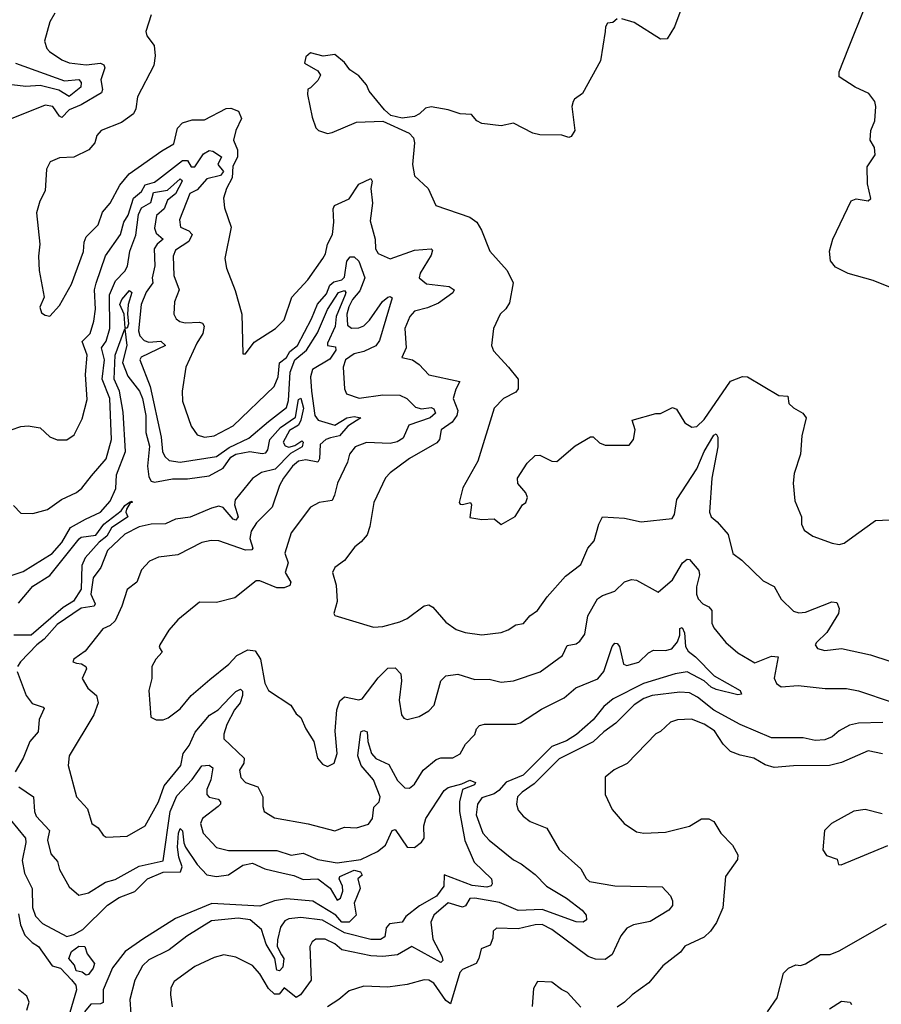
# Model space of a CAD drawing. Extents: x 1245515 to 1420776, y 606314 to 671314.
# Tile 322 of 385: x 1390800 to 1394369, y 652936 to 657014. Entities that reach past the tile are written whole.
import ezdxf

# ---------------------------------------------------------------- set-up
doc = ezdxf.new("R2010")
doc.units = 0

msp = doc.modelspace()

# ---------------------------------------------------------------- linework, layer by layer
at = {"layer": '0CON10XD'}
for points in [[(1393551.7, 657088.3), (1393512.5, 656985), (1393481.9, 656935), (1393455, 656934.3), (1393345, 657002.9), (1393295, 657018.1)], [(1394415, 655902.2), (1394335, 655933.8), (1394232.6, 655962.6), (1394179.4, 655989.4), (1394158.6, 656015), (1394154.2, 656055), (1394168.1, 656105), (1394245, 656264.2), (1394265, 656272.2), (1394315, 656264), (1394325.6, 656274.4), (1394312.5, 656335), (1394311.4, 656405), (1394343.8, 656455), (1394341.2, 656485), (1394323.3, 656515), (1394325.7, 656555.7), (1394342.4, 656595), (1394347.3, 656655), (1394342.5, 656675), (1394318.3, 656708.3), (1394261.2, 656735), (1394195, 656777.5), (1394195, 656798.8), (1394234, 656896), (1394301.6, 657065)], [(1390945, 657042), (1390924.5, 657005.5), (1390903.3, 656925), (1390913.1, 656895), (1390923.3, 656883.3), (1390975, 656848.1), (1391005.6, 656835.6), (1391075, 656828.1), (1391134.4, 656834.4), (1391148.1, 656828.1), (1391152.4, 656815), (1391136.8, 656765), (1391143.2, 656725), (1391139.1, 656710.9), (1391055, 656661.5), (1391005, 656640.6), (1390975, 656608.9), (1390964.7, 656615), (1390937.5, 656655), (1390905, 656660), (1390715.5, 656584.5)], [(1391344, 657035), (1391322.5, 656965), (1391327.3, 656947.3), (1391357.3, 656907.3), (1391360.9, 656865), (1391355.4, 656825), (1391288.6, 656695), (1391280.8, 656645), (1391270.8, 656625), (1391221.9, 656588.1), (1391138, 656555), (1391120, 656535), (1391111.2, 656505), (1391086.2, 656475), (1391024.5, 656445.5), (1390965, 656442.5), (1390926.2, 656425), (1390910.8, 656395), (1390905.8, 656305), (1390883, 656263), (1390870, 656215), (1390884, 656085), (1390878, 656035), (1390880, 655975), (1390902, 655865), (1390883, 655823), (1390890.5, 655800.5), (1390905, 655790), (1390925, 655786.7), (1390965, 655830), (1391015, 655918.8), (1391064.5, 656054.5), (1391066.7, 656093.3), (1391075.5, 656115), (1391125, 656164.2), (1391143.1, 656216.9), (1391174.6, 656255), (1391215, 656329.4), (1391253.7, 656376.4), (1391388.2, 656471.8), (1391439.2, 656500.8), (1391453.3, 656565), (1391475, 656586.8), (1391515, 656599.1), (1391565, 656599.5), (1391655, 656646.7), (1391675, 656648.1), (1391705.8, 656635.8), (1391718.3, 656605), (1391695, 656555.6), (1391685.8, 656515), (1391701.7, 656475), (1391701.9, 656445), (1391682.5, 656407.5), (1391680.2, 656359.8), (1391656.7, 656315), (1391644.5, 656275), (1391648.9, 656235), (1391675.8, 656155), (1391649.4, 656025), (1391657.1, 655985), (1391692.4, 655892.4), (1391720.6, 655795), (1391725, 655630), (1391735, 655630), (1391771.2, 655678.8), (1391860, 655735), (1391895, 655771.2), (1391926.9, 655865), (1391993.3, 655936.7), (1392055.6, 656025), (1392066.7, 656045), (1392075.5, 656085), (1392095.9, 656124.1), (1392101.8, 656175), (1392098.6, 656231.4), (1392103.5, 656245), (1392165, 656272.3), (1392205, 656333.5), (1392255, 656356.2), (1392260.5, 656345), (1392254.6, 656315.4), (1392261.7, 656255), (1392251.3, 656181.3), (1392272.4, 656105), (1392273.4, 656065), (1392285, 656046.5), (1392335, 656023.2), (1392435, 656060), (1392505, 656065.4), (1392509.8, 656059.8), (1392505, 656039.2), (1392459.1, 655965), (1392455.4, 655945), (1392485, 655920.5), (1392579.4, 655909.4), (1392600.5, 655895), (1392595, 655882.9), (1392535, 655840.8), (1392489.4, 655820.6), (1392435, 655807.3), (1392415.6, 655785), (1392395.5, 655735), (1392401.4, 655655), (1392382.5, 655615), (1392426.7, 655605)], [(1393275, 657018), (1393257.7, 657002.3), (1393235, 657000), (1393226.2, 656985), (1393226, 656965), (1393205.9, 656844.1), (1393131.8, 656708.2), (1393098.8, 656685), (1393093.3, 656675), (1393086.7, 656655), (1393099.2, 656555), (1393085, 656530), (1393075, 656526.2), (1393045.7, 656535.7), (1392955, 656538), (1392925.8, 656544.2), (1392845, 656585.8), (1392795, 656574.3), (1392715, 656584.3), (1392693.3, 656595), (1392671.7, 656621.7), (1392625, 656624.2), (1392575, 656640.8), (1392505, 656654), (1392481.7, 656648.3), (1392456.1, 656623.9), (1392435, 656613.8), (1392385, 656606.7), (1392337.5, 656617.5), (1392310.7, 656640.7), (1392247.7, 656717.7), (1392236.2, 656745), (1392205, 656782.5), (1392167, 656807), (1392145, 656837.5), (1392105, 656870), (1392057, 656863), (1392005, 656877.5), (1391985, 656860), (1391980, 656835), (1392035, 656802.5), (1392046.7, 656785), (1392035, 656762.5), (1392005, 656732.5), (1391993.8, 656726.2), (1391992, 656705), (1392011.2, 656611.2), (1392026.4, 656566.4), (1392037.5, 656555), (1392075, 656543.3), (1392095, 656546.7), (1392195, 656590), (1392305, 656593.8), (1392414.1, 656544.1), (1392431.2, 656525), (1392436.2, 656505), (1392427.1, 656415), (1392435, 656367.5), (1392492.5, 656315), (1392523.8, 656245), (1392665, 656196.2), (1392693.5, 656175), (1392712.7, 656142.7), (1392748, 656055), (1392820, 655975), (1392843.8, 655925), (1392828.6, 655841.4), (1392813.5, 655816.5), (1392790, 655795), (1392762.5, 655735), (1392754.4, 655665), (1392763, 655643), (1392825, 655575.6), (1392864.4, 655525), (1392865.6, 655485), (1392855, 655470.8), (1392804.2, 655445), (1392766, 655405), (1392697.5, 655185), (1392636.2, 655075), (1392621.2, 655015), (1392625, 655007.5), (1392635, 655006.7), (1392667.5, 655015), (1392671.2, 655005), (1392665, 654952.5), (1392715, 654943.8), (1392766.1, 654946.1), (1392795, 654923.3), (1392853, 654957), (1392883.3, 655005), (1392896.2, 655015), (1392904.2, 655035), (1392897.1, 655055), (1392863.7, 655093.6), (1392861.6, 655115), (1392902.5, 655177.5), (1392935, 655208.6), (1392955, 655209.8), (1393005, 655185.7), (1393025, 655183.9), (1393101.4, 655248.6), (1393165, 655286.7), (1393176.2, 655286.2), (1393202, 655262), (1393225, 655252.1), (1393325, 655252.2), (1393342.5, 655275)], [(1390782.5, 656835), (1390985, 656761.3), (1391045, 656766.6), (1391055.3, 656754.7), (1391053.1, 656735), (1391005, 656696.4), (1390962.2, 656722.2), (1390885, 656741.9), (1390825, 656737.9), (1390708.1, 656751.9)], [(1390725, 655301.4), (1390805, 655329.6), (1390835, 655332.3), (1390885, 655323.5), (1390925, 655286), (1390955, 655274.3), (1390995, 655274.3), (1391025.7, 655295), (1391058.8, 655361.2), (1391079.1, 655440.9), (1391072.6, 655545), (1391079.5, 655625), (1391058.3, 655681.8), (1391092, 655715), (1391107.5, 655765), (1391113.9, 655815), (1391110.2, 655895), (1391116.6, 655923.4), (1391155, 656035.6), (1391217.9, 656125), (1391231, 656175), (1391248.9, 656205), (1391271.3, 656275), (1391305, 656302.8), (1391319.8, 656330.2), (1391358.3, 656341.7), (1391375.7, 656354.3), (1391475, 656431.6), (1391495, 656431.3), (1391510.3, 656405), (1391525, 656404.8), (1391561.1, 656458.9), (1391585, 656472.6), (1391600.3, 656470.3), (1391636.4, 656446.4), (1391620.7, 656415), (1391644.9, 656385), (1391631.3, 656368.7), (1391574.9, 656355), (1391535, 656309.5), (1391504.7, 656295), (1391461.5, 656185), (1391465.6, 656155), (1391500.3, 656140.3), (1391514.2, 656124.2), (1391500.5, 656095), (1391445, 656059.1), (1391436.2, 656035), (1391438.8, 655955), (1391460.5, 655895), (1391441.5, 655845), (1391438.9, 655795), (1391448.6, 655775), (1391464, 655764), (1391485, 655759.3), (1391545, 655761.6), (1391556.9, 655756.9), (1391564.7, 655744.7), (1391558.8, 655715), (1391534.2, 655675), (1391488.7, 655575), (1391472.7, 655475), (1391474.6, 655434.6), (1391510.8, 655330.8), (1391535, 655294.3), (1391565, 655285.6), (1391605, 655290.4), (1391685, 655331.8), (1391854.7, 655495), (1391871, 655535), (1391876.4, 655593.6), (1391905, 655614.4), (1391919.5, 655640.5), (1391951.5, 655665), (1392009.5, 655775), (1392033.5, 655836.5), (1392071.2, 655878.8), (1392085.4, 655915), (1392101.3, 655928.7), (1392135, 655936.5), (1392145, 655947.6), (1392155.8, 656014.2), (1392168.5, 656031.5), (1392185, 656032), (1392204.3, 656014.3), (1392230.4, 655945), (1392208.6, 655891.4), (1392178.8, 655855), (1392163.2, 655825), (1392155.5, 655795), (1392158.4, 655748.4), (1392175, 655736.4), (1392205, 655737.6), (1392225, 655746.8), (1392249.6, 655770.4), (1392302.4, 655847.6), (1392325, 655865.3), (1392335, 655867.9), (1392342.5, 655862.5), (1392290.5, 655685), (1392275, 655663.1), (1392225, 655640.3), (1392185, 655630.6), (1392149.2, 655605), (1392140.5, 655575), (1392145.6, 655485), (1392154.4, 655465), (1392206.7, 655446.7), (1392305, 655460.4), (1392375, 655459.1), (1392403.3, 655445), (1392439.8, 655409.8), (1392465, 655402.2), (1392505, 655407.3), (1392515, 655402.2), (1392523.1, 655385), (1392500.7, 655365), (1392412.2, 655335), (1392388.6, 655281.4), (1392364.4, 655265.6), (1392335, 655259.3), (1392237.3, 655262.7), (1392190, 655245), (1392166.7, 655215), (1392157.9, 655182.1), (1392116.1, 655095), (1392104.7, 655045), (1392095, 655022.7), (1392040, 655015), (1392005, 654995.7), (1391925, 654888.8), (1391898.5, 654805), (1391912.4, 654765), (1391900, 654725), (1391923.6, 654685), (1391919.2, 654670.7), (1391895, 654661.4), (1391865, 654661.1), (1391795, 654690.6), (1391780.3, 654689.7), (1391690.6, 654619.4), (1391615, 654600), (1391545, 654601.9), (1391455, 654528), (1391417.5, 654485), (1391380, 654425), (1391377.5, 654415), (1391390, 654395), (1391363.3, 654365), (1391346.9, 654335), (1391347.1, 654285), (1391334.3, 654235), (1391343.3, 654125), (1391365, 654114), (1391395, 654114.3), (1391415, 654122), (1391465, 654159.2), (1391510.6, 654215), (1391588.3, 654281.7), (1391666.7, 654345), (1391699.1, 654380.9), (1391745, 654403.8), (1391775, 654400), (1391797.8, 654365), (1391815.7, 654265.7), (1391831.2, 654235), (1391923.3, 654175), (1391945, 654138.8), (1391965, 654123.3), (1391985, 654076.7), (1392018, 654025), (1392033.3, 653955), (1392055, 653930), (1392075, 653921.2), (1392103.3, 653935), (1392115.6, 653975), (1392106.9, 654066.9), (1392114.4, 654155), (1392126.7, 654193.3), (1392145, 654209.2), (1392205, 654197.3), (1392218.9, 654201.1), (1392285, 654288.2), (1392325, 654328.8), (1392355, 654329.1), (1392379.5, 654305), (1392382.3, 654275), (1392371.8, 654195), (1392381.5, 654135), (1392390.7, 654120.7), (1392405.7, 654115.7), (1392455, 654127.3), (1392495, 654150.9), (1392517.5, 654175)], [(1390775, 655002.5), (1390805, 654970), (1390855, 654969.4), (1390915, 654985.5), (1390973.3, 655026.7), (1391035, 655055.5), (1391056.9, 655073.1), (1391097.9, 655125), (1391157.8, 655195), (1391180, 655275), (1391173, 655445), (1391142.3, 655525), (1391150.8, 655605), (1391139, 655655), (1391157.9, 655682.1), (1391173.6, 655735), (1391171.4, 655875), (1391197.4, 655932.6), (1391235, 655972.9), (1391246, 655994), (1391255.9, 656055), (1391281.7, 656121.7), (1391292.1, 656207.9), (1391305, 656234.4), (1391342.6, 656257.4), (1391355, 656298.1), (1391411.8, 656308.2), (1391465, 656355.3), (1391469.8, 656349.8), (1391472.5, 656345), (1391445, 656293), (1391412.7, 656267.3), (1391398.7, 656231.3), (1391367.1, 656202.9), (1391358.8, 656151.2), (1391365, 656129.8), (1391394.7, 656105), (1391369.6, 656085), (1391357.6, 656065), (1391360.4, 655995), (1391348.9, 655945), (1391351.3, 655925), (1391323.7, 655886.3), (1391303, 655835), (1391292.8, 655725), (1391298.3, 655705), (1391316.1, 655685), (1391335, 655678.4), (1391385, 655683.4), (1391403.6, 655665), (1391303.5, 655616.5), (1391297.1, 655605), (1391340.2, 655495), (1391386.1, 655285), (1391392.1, 655225), (1391400.7, 655205), (1391419, 655189), (1391465, 655181), (1391615, 655204.8), (1391667.9, 655242.1), (1391749.3, 655280.7), (1391830.7, 655349.3), (1391905, 655407.7), (1391913.6, 655436.4), (1391920.3, 655555), (1391939.7, 655605), (1391987.6, 655645), (1392033.2, 655716.8), (1392075, 655814.4), (1392121, 655885), (1392145, 655892), (1392151.5, 655885), (1392149, 655875), (1392111.4, 655785), (1392107.1, 655742.9), (1392075.8, 655675), (1392075, 655664.6), (1392108.8, 655658.8), (1392109.5, 655645), (1392085, 655608.5), (1392013.6, 655565), (1392004.9, 655535), (1392009.1, 655475), (1392022.6, 655375), (1392036.5, 655355), (1392105, 655334.8), (1392155, 655365.5), (1392185, 655371.2), (1392213.3, 655365), (1392160, 655330), (1392125, 655290.8), (1392087.8, 655282.2), (1392068.4, 655275), (1392045.4, 655255), (1392041.4, 655195), (1392035, 655181.5), (1391985, 655191.7), (1391955, 655185.5), (1391929.7, 655165), (1391892.9, 655115), (1391876.4, 655085), (1391845.3, 654995), (1391780.4, 654929.6), (1391758.6, 654895), (1391753.5, 654865), (1391765.3, 654825), (1391761.2, 654818.8), (1391735, 654817.2), (1391625, 654855.5), (1391593.2, 654856.8), (1391555, 654848.9), (1391455, 654798.1), (1391375, 654787.5), (1391338.3, 654771.7), (1391304.3, 654735), (1391285.6, 654685), (1391245, 654654.2), (1391223.1, 654585), (1391195, 654524.4), (1391175, 654505.5), (1391145, 654490.9), (1391071.5, 654398.5), (1391024.4, 654365), (1391020.8, 654355), (1391035, 654348.5), (1391056.7, 654346.7), (1391074.4, 654335), (1391077.3, 654325), (1391059.1, 654285), (1391082.9, 654245), (1391118.6, 654215), (1391125.5, 654185), (1391107.8, 654135), (1391005.6, 653965), (1391001.5, 653925), (1391035.6, 653795), (1391080.8, 653745), (1391098.8, 653685), (1391125, 653666.2), (1391145.8, 653635.8), (1391158, 653628), (1391245, 653632), (1391320, 653675), (1391374.7, 653775), (1391398.9, 653841.1), (1391468.2, 653925), (1391477.1, 653975), (1391502.2, 654007.8), (1391526.9, 654063.1), (1391585.9, 654134.1), (1391622.3, 654155), (1391671.7, 654208.3), (1391695, 654230.9), (1391715, 654241), (1391723.1, 654233.1), (1391723.2, 654215), (1391713.2, 654185), (1391689.8, 654155), (1391657.6, 654095), (1391645.9, 654055), (1391646.2, 654035), (1391729.5, 653955), (1391728.6, 653935), (1391710.9, 653905), (1391715.8, 653875), (1391735, 653854.3), (1391787.1, 653837.1), (1391807.8, 653795), (1391806.7, 653755), (1391812.9, 653735), (1391855, 653708.5), (1391995, 653683.9), (1392105, 653654.5), (1392145, 653668.9), (1392195, 653666.4), (1392245, 653681.9), (1392261.1, 653705), (1392267.6, 653752.4), (1392289.2, 653775), (1392293, 653795), (1392265.5, 653865), (1392214.8, 653925), (1392201.3, 653965), (1392211.2, 654055), (1392214.8, 654065.2), (1392225, 654070), (1392240, 654065), (1392242, 654025), (1392257.6, 653975), (1392275, 653953.8), (1392329.1, 653929.1), (1392365, 653863.1), (1392395, 653833.1), (1392415, 653831.4), (1392435, 653847.5), (1392471.4, 653905), (1392525, 653949.1), (1392545, 653956.2), (1392595, 653956.7), (1392625, 653973.1), (1392646.9, 654013.1), (1392685, 654054), (1392692.7, 654077.3), (1392705, 654090.8), (1392725, 654095.6), (1392855, 654095.5), (1392875, 654101.5), (1392962, 654158), (1393055, 654205.8), (1393103.5, 654246.5), (1393195, 654284.1), (1393219.4, 654315), (1393255, 654417.5), (1393265, 654431.4), (1393275, 654430), (1393285, 654417.5), (1393301.4, 654345), (1393315, 654339.4), (1393365, 654352.7), (1393405, 654391.6), (1393425, 654402.6), (1393475, 654401.3), (1393502.1, 654407.9), (1393525, 654436.9)], [(1391245, 655736.9), (1391237, 655737), (1391232.6, 655795), (1391214.6, 655835), (1391223.5, 655855), (1391255, 655892.5), (1391264.4, 655885), (1391249, 655835), (1391246, 655795), (1391251.4, 655755), (1391245, 655736.9)], [(1390765, 654711.5), (1390815, 654728.5), (1390935, 654802.5), (1390975, 654848.1), (1391009.8, 654910.2), (1391072.7, 654945), (1391135.3, 654975), (1391175, 655020), (1391197.7, 655072.3), (1391200.9, 655129.1), (1391237.7, 655225), (1391228.9, 655388.9), (1391212.8, 655475), (1391191.4, 655525), (1391195.2, 655625), (1391235, 655734), (1391243.8, 655665), (1391225.8, 655595), (1391247.8, 655537.8), (1391296.1, 655476.1), (1391308.2, 655445), (1391322, 655375), (1391323, 655305), (1391338.3, 655248.3), (1391329.3, 655165), (1391335, 655121.4), (1391345, 655103.2), (1391358.4, 655098.4), (1391432.4, 655112.4), (1391495, 655112.5), (1391585, 655124.3), (1391642.8, 655157.2), (1391675, 655201.9), (1391695.8, 655215), (1391753.8, 655226.2), (1391805, 655216.8), (1391819.7, 655220.3), (1391827.9, 655232.1), (1391835.6, 655275), (1391880, 655325), (1391942.6, 655367.4), (1391955, 655440.6), (1391965, 655447.1), (1391975.8, 655405), (1391965, 655355.8), (1391955.3, 655334.7), (1391917.5, 655312.5), (1391892.1, 655265), (1391899.6, 655249.6), (1391915, 655243.8), (1391939.6, 655250.4), (1391969.4, 655269.4), (1391973.9, 655263.9), (1391970.5, 655245), (1391922.2, 655217.8), (1391857.7, 655152.3), (1391801.9, 655138.1), (1391765, 655114.1), (1391692.6, 655025), (1391689.9, 655005), (1391705.2, 654955), (1391695, 654940.8), (1391685, 654945.3), (1391643.6, 654993.6), (1391625, 654998.8), (1391595, 654991.6), (1391506.8, 654953.2), (1391445, 654945.9), (1391404, 654926), (1391345, 654924.3), (1391295, 654913), (1391235, 654882.7), (1391163.9, 654815), (1391135.6, 654745), (1391105, 654702.1), (1391095.4, 654635), (1391112.7, 654595), (1391108.8, 654585), (1391055, 654576.9), (1390955, 654509.7), (1390901.9, 654448.1), (1390870.7, 654425), (1390802.7, 654355), (1390790.9, 654335)], [(1392426.7, 655605), (1392455.4, 655585.4), (1392495, 655543.3), (1392623.8, 655515), (1392606.1, 655483.9), (1392596.2, 655445), (1392614.4, 655395), (1392611.3, 655375), (1392592.2, 655347.8), (1392546.2, 655315), (1392538.5, 655275), (1392528.2, 655261.8), (1392415, 655196.1), (1392335, 655137.8), (1392315, 655116.7), (1392267.3, 655015), (1392250.6, 654915), (1392238.9, 654881.1), (1392215, 654851.2), (1392188.8, 654831.2), (1392145, 654774), (1392105.8, 654745), (1392095.8, 654725), (1392111.3, 654671.3), (1392115.8, 654604.2), (1392101.2, 654555), (1392106, 654546), (1392265, 654498.1), (1392305, 654501.1), (1392375, 654520.5), (1392405, 654533.6), (1392475, 654586.5), (1392495, 654590.8), (1392511.2, 654581.2), (1392565, 654518.6), (1392608.7, 654488.7), (1392645, 654475.7), (1392715, 654466.9), (1392794.3, 654475.7), (1392823.4, 654486.6), (1392855, 654508.1), (1392886.4, 654513.6), (1392913.8, 654545), (1392945, 654567.5), (1392985, 654624), (1393061.3, 654708.7), (1393125, 654758), (1393152.9, 654825), (1393179.5, 654855), (1393198.9, 654925), (1393215, 654955.6), (1393305, 654950), (1393375, 654934.5), (1393502.5, 654947.5), (1393512.8, 654965), (1393522.6, 655027.4), (1393605.7, 655154.3), (1393636, 655225), (1393675, 655293.6), (1393685, 655299.4), (1393692.5, 655285), (1393692.6, 655245), (1393667.2, 655115), (1393657.1, 654975), (1393664.6, 654954.6), (1393689.2, 654935), (1393735, 654881.2), (1393753.6, 654803.6), (1393792, 654775), (1393879.7, 654689.7), (1393925, 654666.7), (1393955, 654614), (1394005, 654564.2), (1394027.8, 654557.8), (1394055, 654559.6), (1394165, 654603.5), (1394185, 654600.8), (1394195.4, 654575), (1394192.1, 654555), (1394144, 654476), (1394101.4, 654435), (1394096, 654425), (1394105, 654410), (1394135, 654400.8), (1394205, 654409.2), (1394325, 654383.1), (1394405, 654356.7)], [(1393342.5, 655275), (1393350, 655315), (1393337.5, 655355), (1393435, 655383.3), (1393455, 655383.3), (1393505, 655407.5), (1393520.5, 655400.5), (1393555, 655343.8), (1393585, 655326.7), (1393605, 655328.8), (1393635, 655358.9), (1393745, 655516.7), (1393795, 655536.2), (1393815, 655535.6), (1393945, 655457.9), (1393982.5, 655455), (1393985.7, 655425), (1394006, 655406), (1394044.3, 655385), (1394057.5, 655365), (1394040.1, 655289.9), (1394034.4, 655215), (1394008.6, 655135), (1394004.4, 655095), (1394011.3, 655021.3), (1394038.6, 654955), (1394039.2, 654925), (1394049.7, 654899.7), (1394085.6, 654875.6), (1394165.5, 654845.5), (1394195, 654840.6), (1394215, 654845.6), (1394266.7, 654883.3), (1394345, 654940.5), (1394403.2, 654943.2)], [(1390795, 654597.7), (1390855, 654668.3), (1390925, 654711.9), (1391046.1, 654863.9), (1391055, 654871.4), (1391115, 654878.8), (1391148.7, 654925), (1391220.5, 654979.5), (1391235, 655002), (1391255, 655016), (1391265, 655020), (1391266, 655015), (1391257.5, 655012.5), (1391243, 654987), (1391240, 654975), (1391248, 654955), (1391180.7, 654909.3), (1391160.6, 654875), (1391129.8, 654850.2), (1391071.5, 654785), (1391057.2, 654752.8), (1391054.8, 654655), (1391023.5, 654605), (1390980.1, 654579.9), (1390847.1, 654465), (1390775.4, 654464.6)], [(1392517.5, 654175), (1392544.1, 654275), (1392565, 654296.2), (1392615, 654303.1), (1392685, 654281.8), (1392745, 654282.3), (1392795, 654270.5), (1392845, 654275.4), (1392956.4, 654313.6), (1393049.1, 654380.9), (1393068, 654422), (1393105, 654429.5), (1393120.6, 654439.4), (1393140.7, 654469.3), (1393153.1, 654545), (1393193.8, 654615), (1393215, 654629.6), (1393265, 654647.5), (1393305, 654685.8), (1393334.4, 654695.6), (1393355, 654692.7), (1393445, 654642.5), (1393505, 654693.8), (1393545.6, 654765), (1393565, 654779.5), (1393575, 654777.8), (1393612.9, 654732.9), (1393615.7, 654715), (1393603.4, 654665), (1393603.4, 654635), (1393610, 654615), (1393630, 654595), (1393655, 654581.9), (1393667.4, 654567.4), (1393667.5, 654515), (1393675.4, 654495.4), (1393725.6, 654435), (1393775, 654392.1), (1393845, 654350), (1393915, 654377.6), (1393942.5, 654375), (1393926.1, 654286.1), (1393935.6, 654265), (1393955, 654251.2), (1394025, 654256), (1394136.4, 654243.6), (1394225, 654244.2), (1394275, 654234.3), (1394415, 654187.7)], [(1393525, 654436.9), (1393534.3, 654465), (1393535, 654492.5), (1393545, 654496.5), (1393553.8, 654475), (1393558.5, 654418.5), (1393569.1, 654399.1), (1393600.3, 654375), (1393676.6, 654296.6), (1393785, 654235.3), (1393789.6, 654220.4), (1393775, 654217.7), (1393685, 654240.4), (1393665, 654249.6), (1393635.8, 654275.8), (1393565, 654312.9), (1393515, 654304.7), (1393384.7, 654265.3), (1393258.4, 654201.6), (1393220.5, 654169.5), (1393175.3, 654114.7), (1393106.3, 654053.7), (1393065, 654027.7), (1393005, 654003.1), (1392885.2, 653884.8), (1392815, 653855.4), (1392785, 653821.3), (1392765, 653807.3), (1392715, 653790.5), (1392695.9, 653765), (1392691, 653721), (1392718.2, 653645), (1392745, 653615.4), (1392845, 653533.5), (1392877.3, 653517.3), (1392935, 653472.9), (1392982.7, 653425), (1393064.6, 653375), (1393130.8, 653325), (1393146, 653305), (1393147.5, 653285), (1393133.6, 653276.4), (1393105, 653277.2), (1392965, 653328.8), (1392865, 653324.8), (1392787.1, 653357.1), (1392685, 653375.2), (1392665, 653373.3), (1392646.5, 653343.5), (1392635, 653338.2), (1392575, 653355.8), (1392515.5, 653305), (1392503.6, 653276.4), (1392511.3, 653205), (1392548.3, 653135), (1392552.6, 653117.4), (1392545, 653108.9), (1392425, 653175.4), (1392365, 653141.2), (1392305, 653133.9), (1392255, 653135.8), (1392135, 653161.8), (1392105, 653186.4), (1392065, 653205.3), (1392026.2, 653205), (1392011.1, 653195), (1392002.5, 653175), (1392008.1, 653035), (1391963.6, 652975), (1391945, 652963.5), (1391895, 653004.3), (1391875, 652977.6), (1391855, 652977.9), (1391831.2, 653001.2), (1391795, 653062.5), (1391765, 653096.5), (1391695, 653130.9), (1391645, 653140), (1391605, 653129.1), (1391525, 653092.1), (1391440.2, 653029.8), (1391426.4, 653003.6), (1391424.5, 652975), (1391431.5, 652925)], [(1390789.1, 654315), (1390826.2, 654215), (1390851.9, 654181.9), (1390896.9, 654166.9), (1390900.8, 654160.8), (1390880, 654115), (1390876.7, 654065), (1390841.5, 654025), (1390814.5, 653955), (1390781.1, 653898.9)], [(1394375, 654103.3), (1394275, 654100), (1394238, 654092), (1394195, 654068), (1394166.2, 654043.8), (1394135, 654031.8), (1394095, 654028.8), (1394045, 654039.1), (1393915, 654039.4), (1393785, 654094.4), (1393675, 654153.8), (1393608.3, 654208.3), (1393575, 654226), (1393535, 654229.4), (1393420, 654215), (1393385, 654202), (1393345, 654176.3), (1393269.6, 654100.4), (1393220, 654065), (1393175, 654022.7), (1393035, 653952.9), (1392930.7, 653849.3), (1392881.4, 653815), (1392862.9, 653795), (1392858, 653765), (1392865, 653740), (1392885.8, 653715), (1392915, 653692.5), (1392984.2, 653665), (1393035, 653577.1), (1393125, 653496.9), (1393147, 653457), (1393160, 653445), (1393265, 653426.1), (1393461.7, 653421.7), (1393495.4, 653385.4), (1393504.5, 653365), (1393504.4, 653345), (1393488.6, 653325), (1393411.6, 653278.4), (1393342.5, 653265), (1393315, 653250.8), (1393290.1, 653219.9), (1393255, 653142.2), (1393225, 653121.1), (1393185, 653123.3), (1393155, 653133.4), (1393005, 653246), (1392965, 653266), (1392935, 653265.2), (1392865, 653248.6), (1392775, 653251.5), (1392761.6, 653238.4), (1392759.5, 653209.5), (1392749.6, 653180.4), (1392711.4, 653165), (1392702.2, 653125), (1392690.6, 653105), (1392635, 653079.2), (1392622.8, 653067.2), (1392585, 652937.1), (1392565, 652951.6), (1392515, 653022.9), (1392495, 653036.2), (1392475, 653037.1), (1392405, 653017.3), (1392325, 653007.3), (1392225, 653010.6), (1392165, 652991.9), (1392121.9, 652955), (1392075, 652925.6)], [(1394373.6, 653973.6), (1394315, 653985.3), (1394205, 653937.5), (1394155, 653925.3), (1394005, 653924), (1393925, 653916.5), (1393888.2, 653928.2), (1393841.2, 653955), (1393785, 653967.5), (1393745, 653983.6), (1393713.8, 654013.8), (1393677.9, 654067.9), (1393635, 654095.9), (1393582.8, 654117.2), (1393525.4, 654114.6), (1393495.5, 654104.5), (1393455, 654066.2), (1393435, 654056), (1393316.4, 653933.6), (1393263.1, 653906.9), (1393225, 653876.7), (1393226, 653805), (1393255, 653743.3), (1393304.5, 653684.5), (1393355, 653650.8), (1393385, 653644.3), (1393475, 653649.2), (1393575, 653673.3), (1393625, 653704.4), (1393655, 653704.3), (1393675, 653692.5), (1393704.4, 653645), (1393753.1, 653595), (1393774.4, 653555), (1393773.1, 653535), (1393724.3, 653465), (1393712.2, 653335), (1393686.9, 653275), (1393661.2, 653238.8), (1393635, 653214.4), (1393555, 653176.2), (1393537.7, 653152.3), (1393464, 653095), (1393406.2, 653025), (1393336.7, 652975), (1393305.8, 652944.2), (1393275, 652924)], [(1390796.7, 653836.7), (1390857.8, 653795), (1390861.6, 653735), (1390868.5, 653715), (1390923.8, 653655), (1390915.4, 653615), (1390928.5, 653558.5), (1390957.2, 653527.2), (1390965, 653494), (1391005, 653422), (1391045, 653387.5), (1391085, 653396.9), (1391155, 653442.1), (1391195, 653453.3), (1391295, 653507.7), (1391395, 653530), (1391423.1, 653735), (1391451.1, 653798.9), (1391515, 653866.5), (1391555, 653923.4), (1391585, 653926.7), (1391600, 653915), (1391591.2, 653865), (1391575.2, 653825), (1391574.6, 653804.6), (1391585, 653794.4), (1391621.8, 653785), (1391631.6, 653775), (1391631.6, 653765), (1391622.8, 653755), (1391556.9, 653705), (1391548.7, 653685), (1391560.4, 653645), (1391615.3, 653585.3), (1391665, 653572.5), (1391865, 653573.2), (1391925, 653553.5), (1391975, 653562.2), (1392035, 653535.3), (1392115, 653521.2), (1392213.5, 653535), (1392281.6, 653568.4), (1392315, 653595.3), (1392343.2, 653655), (1392355, 653659.6), (1392405, 653586.9), (1392435, 653585.7), (1392465, 653608), (1392475, 653623.8), (1392474.8, 653675), (1392481.9, 653705), (1392558.2, 653821.8), (1392575, 653834.4), (1392631.6, 653848.4), (1392665, 653864.6), (1392688.1, 653855), (1392684.4, 653845), (1392634.5, 653825), (1392622.5, 653775), (1392621.6, 653735), (1392644.1, 653614.1), (1392682.2, 653525), (1392754.8, 653455), (1392757.8, 653435), (1392753, 653427), (1392735, 653421.1), (1392675, 653428.3), (1392558, 653472), (1392556.5, 653425), (1392526.8, 653383.2), (1392456.5, 653343.5), (1392400.1, 653299.9), (1392385, 653276.5), (1392331.3, 653268.7), (1392317.6, 653252.4), (1392312.1, 653215), (1392295, 653204.8), (1392255, 653203.9), (1392145, 653231.9), (1392055, 653283.6), (1391964.8, 653295.2), (1391915, 653289.7), (1391898.9, 653281.1), (1391880.5, 653255), (1391867.5, 653202.5), (1391866.5, 653175), (1391885, 653140.7), (1391894.2, 653125), (1391890.2, 653089.8), (1391875.7, 653075), (1391865, 653077.5), (1391857, 653125), (1391820.8, 653185), (1391801.7, 653245), (1391755, 653285.3), (1391705, 653292.4), (1391595, 653281.4), (1391492.7, 653217.3), (1391418.7, 653161.3), (1391335, 653120.4), (1391309.3, 653095), (1391277.3, 653035), (1391256.2, 652955), (1391260.8, 652895)], [(1394372.5, 653725), (1394302.3, 653742.3), (1394255, 653735.8), (1394163.3, 653685), (1394134, 653655), (1394126.7, 653575), (1394141.7, 653551.7), (1394187, 653537), (1394192.5, 653515), (1394203.6, 653513.6), (1394397, 653593)], [(1390760.9, 653700.9), (1390824, 653624), (1390825.7, 653605.7), (1390810.9, 653530.9), (1390819.5, 653479.5), (1390852.2, 653415), (1390852.8, 653337.2), (1390865, 653300.9), (1390895, 653270.8), (1390995, 653217.2), (1391024.5, 653225), (1391061.6, 653245), (1391164.2, 653345.8), (1391211.4, 653378.6), (1391276.7, 653403.3), (1391329.6, 653455), (1391395, 653482.5), (1391466.8, 653485), (1391473.1, 653505), (1391458.9, 653545), (1391454, 653586), (1391458.3, 653645), (1391465, 653663.3), (1391475, 653654.2), (1391479.8, 653605), (1391487.2, 653587.2), (1391534.9, 653514.9), (1391575, 653471.7), (1391615, 653465.2), (1391665, 653471.4), (1391725, 653511.4), (1391765, 653520.7), (1391815, 653496.4), (1391891.1, 653478.9), (1391935, 653469.8), (1391975, 653452.6), (1392035.7, 653455.7), (1392086.6, 653416.6), (1392115, 653367.1), (1392128.8, 653375), (1392138.2, 653405), (1392137.3, 653425), (1392123.6, 653455), (1392125.7, 653465), (1392185, 653491.3), (1392211.8, 653485), (1392219.1, 653470.9), (1392200.6, 653455), (1392210.4, 653415), (1392186.1, 653355), (1392193.5, 653305), (1392165, 653275.3), (1392135, 653276.1), (1392109.5, 653305), (1392015, 653363.3), (1391905, 653372.8), (1391855, 653363.9), (1391795, 653342.5), (1391596.5, 653353.5), (1391445, 653290.9), (1391309.7, 653205), (1391236.5, 653155), (1391185, 653086.4), (1391146.2, 652995), (1391146.4, 652943.6), (1391135, 652937.3), (1391095, 652936.1), (1391068.7, 652905)], [(1390795, 653310), (1390803.8, 653265), (1390821.8, 653221.8), (1390851.4, 653191.4), (1390878.6, 653175), (1390934.6, 653094.6), (1390968.5, 653085), (1391015, 653036.7), (1391031.9, 653015), (1391035.6, 652995), (1391007.8, 652902.2)], [(1393897.8, 652905), (1393937.4, 652962.6), (1393964.4, 653065), (1393985, 653086), (1394015, 653098.8), (1394035, 653096.7), (1394055, 653103.8), (1394117.5, 653142.5), (1394157.6, 653142.4), (1394195, 653157.1), (1394390.8, 653269.2)], [(1391075, 653055.7), (1391058.7, 653068.7), (1391034.3, 653074.3), (1391027.6, 653097.6), (1391003.6, 653125), (1391015, 653154), (1391045, 653176.4), (1391070, 653175), (1391080, 653145), (1391110, 653105), (1391103.8, 653085), (1391085, 653059.4), (1391075, 653055.7)], [(1393125, 652924), (1393070, 652985), (1393045, 652997.5), (1393005, 653026.7), (1392945, 653030), (1392928.3, 653001.7), (1392923, 652927)], [(1390829.2, 652910.8), (1390839.7, 652945), (1390829.3, 652969.3), (1390795, 652996.9)], [(1394155, 652916.5), (1394205, 652948.1), (1394240, 652945), (1394246, 652935)]]:
    msp.add_lwpolyline(points, dxfattribs=at)

doc.saveas('drawing.dxf')
